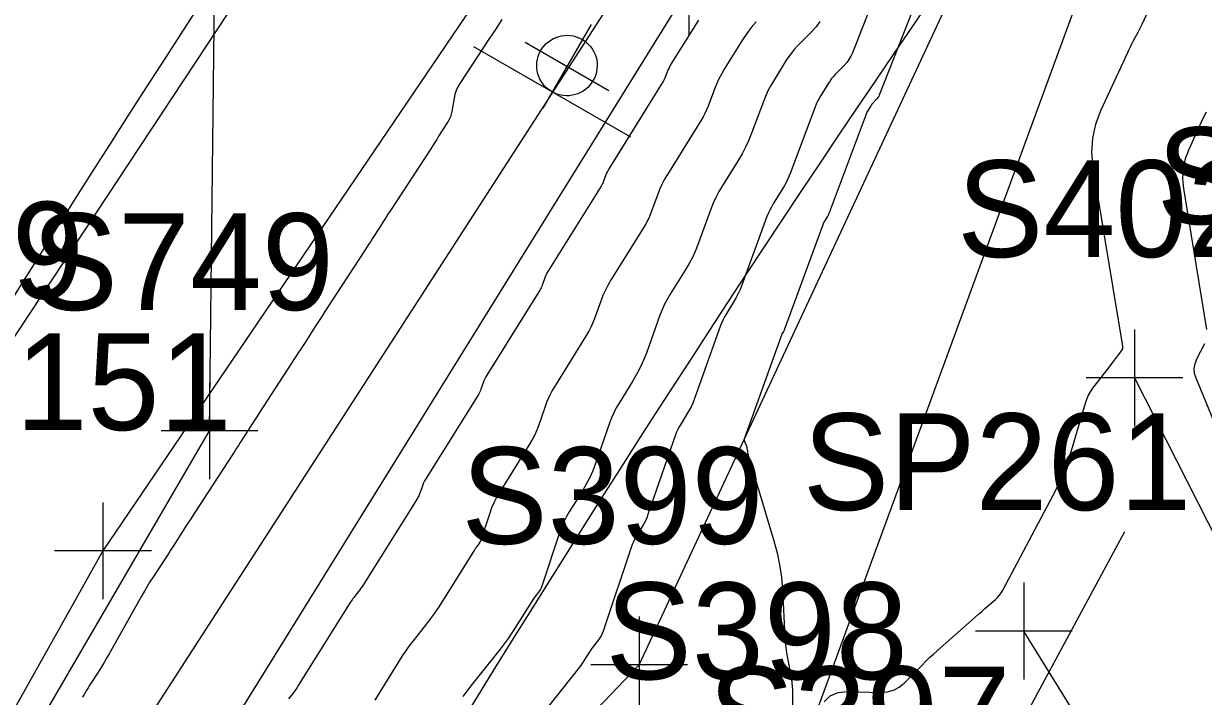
# Model space of a CAD drawing. Extents: x 816928 to 825690, y 436959 to 448212.
# Drawn here: x 818935.34 to 818984.09, y 445110.04 to 445137.86 of the extents above; entities that cross this region are included whole.
import ezdxf

# ---------------------------------------------------------------- set-up
doc = ezdxf.new("R2010")
doc.units = 0
for name, color, linetype in [('SURVEY - CENTERLINE - Preliminary', 7, 'Continuous'), ('SURVEY - CONTOURS - Index with Text', 7, 'Continuous'), ('SURVEY - CONTOURS - Intermediate with optional Text', 7, 'Continuous'), ('SURVEY - DRAINAGE - Area Shapes', 7, 'Continuous'), ('SURVEY - DTM - Breaklines', 7, 'Continuous'), ('SURVEY - DTM - Breaklines - Points - Locators', 7, 'Continuous'), ('SURVEY - DTM - Breaklines - Points - Numbers', 7, 'Continuous'), ('SURVEY - PROPERTY - Parcels', 7, 'Continuous'), ('SURVEY - PROPERTY - ROW Lines', 7, 'Continuous'), ('SURVEY - PROPERTY - ROW Lines Text', 7, 'Continuous'), ('SURVEY - TRAFFIC CONTROL - Signs - Points - Locators', 7, 'Continuous'), ('SURVEY - TRAFFIC CONTROL - Signs and Devices with Text', 7, 'Continuous'), ('SURVEY - TRANSPORTATION - Roads', 7, 'Continuous'), ('SURVEY - TRANSPORTATION - Roads - Points - Locators', 7, 'Continuous'), ('SURVEY - TRANSPORTATION - Roads - Points - Numbers', 7, 'Continuous'), ('SURVEY - UTILITIES - Water - Points - Locators', 7, 'Continuous'), ('SURVEY - UTILITIES - Water - Points - Numbers', 7, 'Continuous'), ('SURVEY - UTILITIES - Water with Text', 7, 'Continuous'), ('SURVEY - VEGETATION - Features with Text', 7, 'Continuous')]:
    doc.layers.add(name, color=color, linetype=linetype)

msp = doc.modelspace()

# ---------------------------------------------------------------- linework, layer by layer
at = {"layer": 'SURVEY - CENTERLINE - Preliminary'}
msp.add_arc((819561.099, 444735.998), 738, 144.598464, 158.728454, dxfattribs=at)
msp.add_arc((819561.099, 444735.998), 738, 144.598464, 158.728454, dxfattribs=at)
at = {"layer": 'SURVEY - CONTOURS - Index with Text'}
msp.add_lwpolyline([(818963.222, 445138.002), (818962.086, 445136.176), (818962.046, 445136.107), (818962.009, 445136.037), (818961.976, 445135.965), (818961.946, 445135.892), (818961.855, 445135.648), (818961.834, 445135.597), (818961.811, 445135.546), (818961.785, 445135.497), (818961.757, 445135.449), (818959.543, 445131.893), (818959.502, 445131.822), (818959.464, 445131.75), (818959.43, 445131.676), (818959.4, 445131.6), (818959.308, 445131.349), (818959.287, 445131.295), (818959.264, 445131.244), (818959.237, 445131.193), (818959.208, 445131.144), (818957.006, 445127.608), (818956.964, 445127.536), (818956.925, 445127.461), (818956.891, 445127.384), (818956.86, 445127.306), (818956.768, 445127.046), (818956.746, 445126.991), (818956.722, 445126.937), (818956.695, 445126.885), (818956.665, 445126.834), (818954.476, 445123.321), (818954.432, 445123.246), (818954.393, 445123.169), (818954.358, 445123.09), (818954.327, 445123.008), (818954.233, 445122.739), (818954.212, 445122.682), (818954.187, 445122.626), (818954.159, 445122.572), (818954.129, 445122.52), (818951.954, 445119.032), (818951.908, 445118.954), (818951.868, 445118.874), (818951.832, 445118.792), (818951.801, 445118.707), (818951.676, 445118.336), (818951.671, 445118.322), (818951.664, 445118.309), (818951.657, 445118.297), (818951.648, 445118.285), (818951.619, 445118.247), (818951.612, 445118.239), (818951.606, 445118.231), (818951.601, 445118.222), (818951.595, 445118.213), (818949.379, 445114.663), (818949.33, 445114.586), (818949.279, 445114.511), (818949.225, 445114.437), (818949.169, 445114.365), (818948.984, 445114.132), (818948.945, 445114.081), (818948.908, 445114.03), (818948.871, 445113.977), (818948.837, 445113.923), (818946.69, 445110.482), (818946.639, 445110.403), (818946.586, 445110.326), (818946.531, 445110.25), (818946.474, 445110.176), (818946.282, 445109.937)], dxfattribs=at)
at = {"layer": 'SURVEY - CONTOURS - Intermediate with optional Text'}
for points in [[(818968.42, 445109.816), (818968.673, 445110.054), (818968.993, 445110.193), (818969.378, 445110.233), (818970.742, 445110.199), (818971.024, 445110.219), (818971.284, 445110.292), (818971.522, 445110.419), (818971.739, 445110.6), (818972.464, 445111.331), (818972.62, 445111.487), (818972.779, 445111.639), (818972.941, 445111.789), (818973.105, 445111.937), (818974.534, 445113.197), (818974.667, 445113.314), (818974.799, 445113.431), (818974.932, 445113.548), (818975.064, 445113.665), (818975.498, 445114.048), (818975.586, 445114.133), (818975.666, 445114.225), (818975.737, 445114.324), (818975.799, 445114.43), (818977.87, 445118.326), (818978.098, 445118.782), (818978.302, 445119.249), (818978.482, 445119.725), (818978.639, 445120.211), (818979.214, 445122.17), (818979.269, 445122.332), (818979.34, 445122.488), (818979.424, 445122.636), (818979.522, 445122.777), (818979.88, 445123.242), (818979.948, 445123.329), (818980.016, 445123.417), (818980.083, 445123.505), (818980.151, 445123.593), (818980.372, 445123.88), (818980.419, 445123.941), (818980.466, 445124.002), (818980.513, 445124.063), (818980.56, 445124.124), (818980.713, 445124.323), (818980.741, 445124.367), (818980.758, 445124.414), (818980.765, 445124.463), (818980.761, 445124.515), (818979.541, 445131.92), (818979.485, 445132.526), (818979.52, 445133.121), (818979.644, 445133.703), (818979.86, 445134.273), (818980.965, 445136.667), (818981.021, 445136.785), (818981.078, 445136.902), (818981.136, 445137.018), (818981.196, 445137.134), (818981.395, 445137.511), (818981.437, 445137.592), (818981.478, 445137.674), (818981.518, 445137.756), (818981.557, 445137.838), (818982.688, 445140.279)], [(818970.695, 445139.478), (818969.587, 445136.653), (818969.522, 445136.508), (818969.443, 445136.372), (818969.351, 445136.245), (818969.245, 445136.126), (818968.878, 445135.752), (818968.801, 445135.67), (818968.73, 445135.585), (818968.663, 445135.495), (818968.601, 445135.402), (818968.278, 445134.881), (818968.211, 445134.768), (818968.151, 445134.653), (818968.096, 445134.534), (818968.047, 445134.412), (818967.04, 445131.726), (818966.962, 445131.533), (818966.875, 445131.344), (818966.779, 445131.16), (818966.673, 445130.98), (818966.312, 445130.401), (818966.238, 445130.275), (818966.171, 445130.146), (818966.111, 445130.013), (818966.057, 445129.877), (818965.019, 445127.042), (818964.95, 445126.867), (818964.873, 445126.697), (818964.786, 445126.532), (818964.691, 445126.37), (818964.367, 445125.849), (818964.301, 445125.736), (818964.241, 445125.62), (818964.187, 445125.501), (818964.14, 445125.378), (818963.049, 445122.321), (818962.99, 445122.167), (818962.922, 445122.018), (818962.847, 445121.872), (818962.764, 445121.73), (818962.479, 445121.273), (818962.421, 445121.174), (818962.368, 445121.071), (818962.322, 445120.966), (818962.281, 445120.859), (818961.137, 445117.559), (818961.088, 445117.428), (818961.031, 445117.301), (818960.968, 445117.177), (818960.897, 445117.057), (818960.655, 445116.669), (818960.606, 445116.584), (818960.562, 445116.497), (818960.523, 445116.408), (818960.489, 445116.317), (818959.284, 445112.729), (818959.248, 445112.635), (818959.204, 445112.544), (818959.152, 445112.458), (818959.093, 445112.376), (818958.887, 445112.114), (818958.843, 445112.057), (818958.802, 445112), (818958.762, 445111.941), (818958.723, 445111.881), (818958.507, 445111.534), (818958.459, 445111.46), (818958.41, 445111.388), (818958.359, 445111.318), (818958.305, 445111.248), (818955.866, 445108.178)], [(818972.261, 445138.894), (818970.696, 445134.902), (818970.673, 445134.851), (818970.645, 445134.803), (818970.613, 445134.758), (818970.575, 445134.716), (818970.445, 445134.584), (818970.419, 445134.555), (818970.393, 445134.525), (818970.37, 445134.493), (818970.348, 445134.46), (818970.234, 445134.276), (818970.21, 445134.236), (818970.189, 445134.195), (818970.169, 445134.154), (818970.152, 445134.111), (818968.625, 445130.036), (818968.605, 445129.984), (818968.582, 445129.934), (818968.556, 445129.885), (818968.528, 445129.838), (818968.432, 445129.684), (818968.413, 445129.651), (818968.395, 445129.617), (818968.379, 445129.581), (818968.365, 445129.545), (818966.783, 445125.224), (818966.773, 445125.198), (818966.761, 445125.173), (818966.748, 445125.148), (818966.734, 445125.124), (818966.686, 445125.046), (818966.676, 445125.029), (818966.667, 445125.012), (818966.659, 445124.994), (818966.652, 445124.976), (818965.13, 445120.709), (818965.119, 445120.669), (818965.117, 445120.629), (818965.123, 445120.589), (818965.137, 445120.55), (818965.195, 445120.421), (818965.206, 445120.393), (818965.216, 445120.365), (818965.223, 445120.336), (818965.228, 445120.306), (818965.246, 445120.174), (818965.251, 445120.145), (818965.256, 445120.117), (818965.263, 445120.089), (818965.27, 445120.062), (818966.346, 445116.474), (818966.478, 445115.978), (818966.58, 445115.476), (818966.652, 445114.97), (818966.694, 445114.458), (818966.793, 445112.501), (818966.808, 445112.279), (818966.832, 445112.058), (818966.863, 445111.838), (818966.903, 445111.619), (818967.046, 445110.906), (818967.072, 445110.753), (818967.091, 445110.599), (818967.102, 445110.444), (818967.106, 445110.288), (818967.095, 445107.727)], [(818955.104, 445138.029), (818954.835, 445137.621), (818954.567, 445137.213), (818953.363, 445135.382), (818953.279, 445135.239), (818953.211, 445135.089), (818953.16, 445134.933), (818953.125, 445134.771), (818953.036, 445134.23), (818953.012, 445134.116), (818952.977, 445134.007), (818952.93, 445133.901), (818952.872, 445133.8), (818952.489, 445133.199), (818952.407, 445133.07), (818952.325, 445132.942), (818952.242, 445132.814), (818952.159, 445132.685), (818950.498, 445130.135), (818950.393, 445129.973), (818950.288, 445129.811), (818950.184, 445129.649), (818950.08, 445129.486), (818949.741, 445128.954), (818949.668, 445128.841), (818949.595, 445128.727), (818949.522, 445128.613), (818949.449, 445128.5), (818947.792, 445125.956), (818947.685, 445125.79), (818947.577, 445125.623), (818947.47, 445125.457), (818947.364, 445125.29), (818947.017, 445124.745), (818946.942, 445124.629), (818946.867, 445124.512), (818946.792, 445124.396), (818946.717, 445124.28), (818945.087, 445121.775), (818944.977, 445121.605), (818944.867, 445121.435), (818944.757, 445121.265), (818944.648, 445121.094), (818944.293, 445120.537), (818944.216, 445120.417), (818944.14, 445120.298), (818944.063, 445120.179), (818943.986, 445120.06), (818942.381, 445117.594), (818942.269, 445117.42), (818942.156, 445117.247), (818942.045, 445117.072), (818941.933, 445116.898), (818941.57, 445116.328), (818941.492, 445116.206), (818941.413, 445116.084), (818941.335, 445115.963), (818941.256, 445115.841), (818940.681, 445114.958), (818940.56, 445114.768), (818940.441, 445114.576), (818940.326, 445114.382), (818940.214, 445114.186), (818938.871, 445111.801), (818938.767, 445111.62), (818938.661, 445111.44), (818938.553, 445111.262), (818938.442, 445111.085), (818938.076, 445110.51), (818937.998, 445110.386), (818937.922, 445110.262), (818937.848, 445110.136), (818937.775, 445110.009)], [(818968.241, 445137.941), (818968.089, 445137.731), (818967.915, 445137.536), (818967.31, 445136.921), (818967.184, 445136.786), (818967.066, 445136.644), (818966.956, 445136.497), (818966.855, 445136.343), (818966.322, 445135.486), (818966.212, 445135.3), (818966.112, 445135.11), (818966.022, 445134.914), (818965.942, 445134.714), (818965.423, 445133.331), (818965.305, 445133.038), (818965.173, 445132.752), (818965.027, 445132.473), (818964.867, 445132.2), (818964.207, 445131.14), (818964.072, 445130.91), (818963.949, 445130.674), (818963.838, 445130.432), (818963.74, 445130.184), (818963.233, 445128.799), (818963.118, 445128.506), (818962.987, 445128.221), (818962.842, 445127.942), (818962.682, 445127.67), (818962.058, 445126.668), (818961.931, 445126.451), (818961.815, 445126.227), (818961.712, 445125.998), (818961.621, 445125.762), (818961.091, 445124.276), (818960.971, 445123.968), (818960.836, 445123.667), (818960.685, 445123.374), (818960.517, 445123.089), (818959.945, 445122.17), (818959.828, 445121.97), (818959.722, 445121.765), (818959.629, 445121.554), (818959.547, 445121.337), (818958.967, 445119.664), (818958.856, 445119.371), (818958.73, 445119.086), (818958.587, 445118.808), (818958.429, 445118.538), (818957.886, 445117.667), (818957.776, 445117.478), (818957.677, 445117.284), (818957.589, 445117.083), (818957.514, 445116.878), (818956.748, 445114.598), (818956.722, 445114.531), (818956.691, 445114.466), (818956.654, 445114.404), (818956.611, 445114.345), (818956.464, 445114.158), (818956.433, 445114.118), (818956.403, 445114.077), (818956.375, 445114.034), (818956.347, 445113.992), (818955.663, 445112.896), (818955.514, 445112.663), (818955.357, 445112.435), (818955.195, 445112.212), (818955.026, 445111.993), (818953.818, 445110.471), (818953.65, 445110.254), (818953.488, 445110.032)], [(818965.605, 445137.938), (818965.407, 445137.701), (818965.223, 445137.452), (818965.052, 445137.193), (818964.291, 445135.971), (818964.175, 445135.773), (818964.068, 445135.57), (818963.972, 445135.362), (818963.886, 445135.148), (818963.622, 445134.443), (818963.562, 445134.294), (818963.494, 445134.148), (818963.42, 445134.006), (818963.338, 445133.867), (818961.943, 445131.626), (818961.822, 445131.42), (818961.712, 445131.209), (818961.614, 445130.993), (818961.526, 445130.771), (818961.258, 445130.038), (818961.196, 445129.883), (818961.127, 445129.731), (818961.05, 445129.583), (818960.966, 445129.44), (818959.617, 445127.273), (818959.491, 445127.06), (818959.378, 445126.84), (818959.277, 445126.615), (818959.187, 445126.384)], [(818984.24, 445125.211), (818983.279, 445131.04), (818983.241, 445131.46), (818983.265, 445131.872), (818983.351, 445132.275), (818983.5, 445132.67), (818984.089, 445133.946), (818984.218, 445134.218)], [(818959.277, 445126.615), (818959.187, 445126.384), (818958.915, 445125.62), (818958.852, 445125.459), (818958.781, 445125.301), (818958.702, 445125.147), (818958.614, 445124.998), (818957.315, 445122.913), (818957.185, 445122.691), (818957.068, 445122.462), (818956.963, 445122.227), (818956.872, 445121.986), (818956.596, 445121.189), (818956.532, 445121.02), (818956.459, 445120.856), (818956.377, 445120.696), (818956.286, 445120.54), (818955.041, 445118.544), (818954.906, 445118.312), (818954.784, 445118.073), (818954.677, 445117.828), (818954.584, 445117.576), (818954.212, 445116.467), (818954.196, 445116.426), (818954.177, 445116.387), (818954.155, 445116.35), (818954.13, 445116.315), (818954.041, 445116.203), (818954.023, 445116.178), (818954.005, 445116.154), (818953.988, 445116.128), (818953.971, 445116.102), (818952.617, 445113.932), (818952.468, 445113.702), (818952.314, 445113.476), (818952.153, 445113.255), (818951.986, 445113.038), (818951.429, 445112.337), (818951.312, 445112.185), (818951.199, 445112.03), (818951.091, 445111.872), (818950.987, 445111.711), (818949.849, 445109.886)], [(818984.933, 445120.416), (818983.79, 445123.191), (818983.729, 445123.394), (818983.715, 445123.595), (818983.746, 445123.794), (818983.823, 445123.991), (818984.15, 445124.632)]]:
    msp.add_lwpolyline(points, dxfattribs=at)
at = {"layer": 'SURVEY - DRAINAGE - Area Shapes'}
msp.add_arc((819561.099, 444735.998), 738, 144.598464, 158.728454, dxfattribs=at)
at = {"layer": 'SURVEY - DTM - Breaklines'}
for points in [[(818914.334, 445030.823), (818910.056, 445034.483), (818908.169, 445038.211), (818909.92, 445042.823), (818926.031, 445085.643), (818937.237, 445098.022), (818962.823, 445139.352), (818972.929, 445150.993), (818948.705, 445167.766), (818947.165, 445168.058)], [(818914.334, 445030.823), (818910.056, 445034.483), (818908.169, 445038.211), (818909.92, 445042.823), (818926.031, 445085.643), (818937.237, 445098.022), (818962.823, 445139.352), (818972.929, 445150.993), (818948.705, 445167.766), (818947.165, 445168.058)], [(818958.139, 445160.069), (818932.682, 445121.487), (818907.758, 445078.468), (818886.279, 445033.29), (818867.243, 444986.881), (818848.651, 444941.091), (818830.333, 444893.785), (818812.367, 444847.898), (818794.091, 444801.186), (818775.412, 444755.123), (818757.321, 444708.609), (818740.17, 444661.598), (818740.227, 444661.382), (818723.384, 444614.358), (818707.23, 444567.59), (818689.196, 444521.032)], [(818917.526, 445038.923), (818932.646, 445081.893), (818960.778, 445111.345), (818978.863, 445150.183)], [(818919.907, 445037.826), (818935.653, 445080.053), (818966.768, 445105.747), (818982.907, 445149.796)], [(818981.248, 445123.206), (819004.59, 445077.222), (819024.585, 445015.565), (819030.411, 444974.963), (819021.079, 445014.732), (818999.64, 445075.605), (818976.669, 445112.741)]]:
    msp.add_lwpolyline(points, dxfattribs=at)
at = {"layer": 'SURVEY - DTM - Breaklines - Points - Locators'}
for p, q in [((818962.823, 445141.352), (818962.823, 445137.352)), ((818981.248, 445125.206), (818981.248, 445121.206)), ((818983.248, 445123.206), (818979.248, 445123.206)), ((818976.669, 445114.741), (818976.669, 445110.741)), ((818960.778, 445113.345), (818960.778, 445109.345)), ((818978.669, 445112.741), (818974.669, 445112.741)), ((818962.778, 445111.345), (818958.778, 445111.345))]:
    msp.add_line(p, q, dxfattribs=at)
at = {"layer": 'SURVEY - PROPERTY - Parcels'}
for radius in [763, 713]:
    msp.add_arc((819561.099, 444735.998), radius, 144.598464, 158.728454, dxfattribs=at)
at = {"layer": 'SURVEY - PROPERTY - ROW Lines'}
for radius in [763, 763, 713, 713]:
    msp.add_arc((819561.099, 444735.998), radius, 144.598464, 158.728454, dxfattribs=at)
at = {"layer": 'SURVEY - PROPERTY - ROW Lines Text'}
msp.add_line((818980.831, 445116.843), (818960.992, 445080.056), dxfattribs=at)
at = {"layer": 'SURVEY - TRAFFIC CONTROL - Signs - Points - Locators'}
for p, q in [((818958.797, 445137.824), (818956.797, 445134.36)), ((818956.069, 445137.09), (818959.526, 445135.094))]:
    msp.add_line(p, q, dxfattribs=at)
at = {"layer": 'SURVEY - TRAFFIC CONTROL - Signs and Devices with Text'}
msp.add_line((818960.426, 445133.16), (818953.944, 445136.903), dxfattribs=at)
msp.add_ellipse((818957.791, 445136.125), major_axis=(0.611, 1.091), ratio=0.997969, dxfattribs=at)
at = {"layer": 'SURVEY - TRANSPORTATION - Roads'}
for points in [[(818965.229, 445155.363), (818938.616, 445116.052), (818915.349, 445074.624), (818893.365, 445028.079), (818874.295, 444982.228), (818856.423, 444936.819), (818838.526, 444889.933), (818820.316, 444844.098), (818801.626, 444797.247), (818782.894, 444750.293), (818765.195, 444704.769), (818748.054, 444657.938), (818731.68, 444611.01), (818715.158, 444564.483), (818697.018, 444517.159)], [(818965.229, 445155.363), (818938.616, 445116.052), (818915.349, 445074.624), (818898.78, 445039.544), (818893.365, 445028.079), (818891.235, 445022.959), (818874.295, 444982.228), (818856.423, 444936.819), (818838.526, 444889.933), (818820.316, 444844.098), (818801.626, 444797.247), (818782.894, 444750.293), (818765.195, 444704.769), (818757.626, 444684.091), (818748.679, 444659.647), (818748.054, 444657.938), (818731.68, 444611.01), (818715.158, 444564.483), (818697.018, 444517.159)]]:
    msp.add_lwpolyline(points, dxfattribs=at)
at = {"layer": 'SURVEY - TRANSPORTATION - Roads - Points - Locators'}
for p, q in [((818938.616, 445118.052), (818938.616, 445114.052)), ((818940.616, 445116.052), (818936.616, 445116.052))]:
    msp.add_line(p, q, dxfattribs=at)
at = {"layer": 'SURVEY - UTILITIES - Water - Points - Locators'}
for p, q in [((818943.016, 445123.017), (818943.016, 445119.017)), ((818945.016, 445121.017), (818941.016, 445121.017))]:
    msp.add_line(p, q, dxfattribs=at)
at = {"layer": 'SURVEY - UTILITIES - Water with Text'}
msp.add_lwpolyline([(818803.235, 444799.745), (818822.09, 444847.157), (818840.807, 444894.989), (818859.419, 444943.113), (818878.417, 444989.731), (818897.247, 445035.659), (818918.394, 445078.737), (818943.016, 445121.017), (818943.424, 445156.253), (818947.564, 445166.115), (818971.795, 445201.192), (819041.117, 445261.897), (819085.564, 445324.056), (819114.437, 445364.745), (819142.589, 445406.123), (819261.281, 445567.542), (819325.961, 445650.567), (819357.336, 445697.813), (819381.766, 445739.87), (819404.905, 445782.998)], dxfattribs=at)
at = {"layer": 'SURVEY - VEGETATION - Features with Text'}
msp.add_lwpolyline([(818932.797, 445097.219), (819008.015, 445213.765), (819086.721, 445301.823)], dxfattribs=at)

# ---------------------------------------------------------------- texts
at = {"layer": 'SURVEY - DTM - Breaklines - Points - Numbers'}
for s, p in [('S425', (818982.165, 445129.57)), ('S402', (818973.912, 445128.206)), ('S149', (818925.33, 445126.487)), ('SP261', (818967.539, 445117.741)), ('S399', (818953.426, 445116.345)), ('S398', (818959.384, 445110.747)), ('S397', (818963.623, 445107.272))]:
    msp.add_text(s, height=4, dxfattribs=at).set_placement(p)
at = {"layer": 'SURVEY - TRANSPORTATION - Roads - Points - Numbers'}
msp.add_text('S151', height=4, dxfattribs=at).set_placement((818931.437, 445121.052))
at = {"layer": 'SURVEY - UTILITIES - Water - Points - Numbers'}
msp.add_text('S749', height=4, dxfattribs=at).set_placement((818935.665, 445126.017))

doc.saveas('drawing.dxf')
